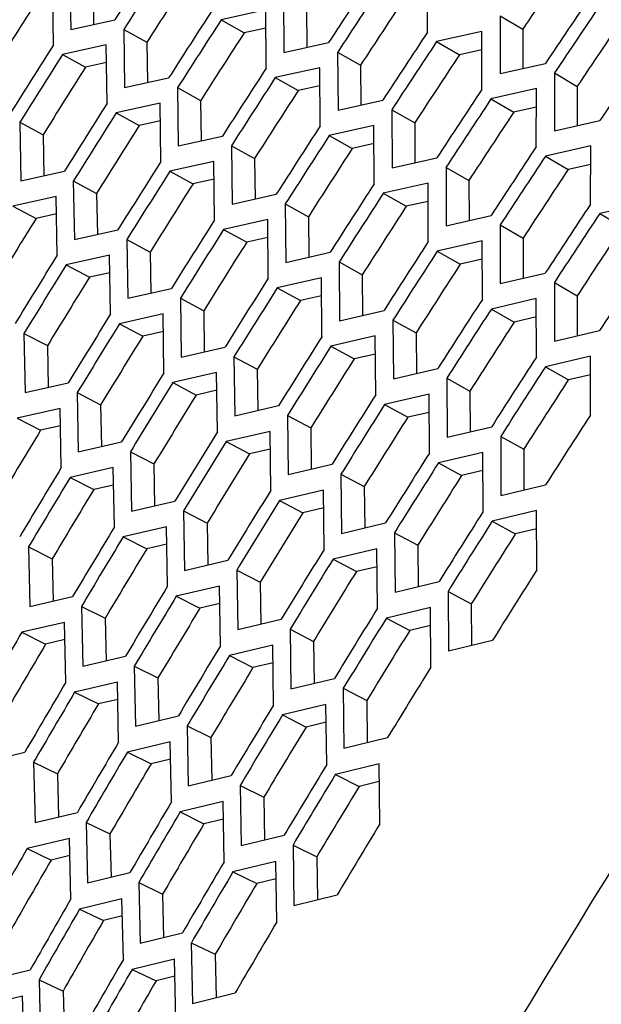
# Model space of a CAD drawing. Header units: millimetres. Extents: x 0 to 420, y 0 to 297.
# Tile 415 of 502: x 320.13 to 322.12, y 227.33 to 230.7. Entities that reach past the tile are written whole.
import ezdxf

# ---------------------------------------------------------------- set-up
doc = ezdxf.new("R2010")
doc.units = ezdxf.units.MM
doc.header["$LTSCALE"] = 23.1
doc.layers.get('0').update_dxf_attribs({"linetype": 'CONTINUOUS'})

msp = doc.modelspace()

# ---------------------------------------------------------------- linework, layer by layer
at = {"color": 3, "linetype": 'CONTINUOUS'}
for p, q in [((320.3006, 230.8608), (320.3037, 230.6627)), ((321.5223, 230.6537), (321.5218, 230.8512)), ((320.2445, 230.61), (320.2412, 230.8083)), ((321.0301, 230.7819), (321.0317, 230.5839)), ((320.9694, 230.7289), (320.8174, 230.6954)), ((320.9712, 230.5307), (320.9694, 230.7289)), ((320.3037, 230.6627), (320.4538, 230.6954)), ((321.7697, 230.7092), (321.7697, 230.5114)), ((320.4845, 230.6623), (320.4873, 230.4637)), ((321.7077, 230.6557), (321.5532, 230.621)), ((321.7079, 230.4578), (321.7077, 230.6557)), ((321.0317, 230.5839), (321.1843, 230.6178)), ((320.4249, 230.6095), (320.2751, 230.5768)), ((320.4279, 230.4107), (320.4249, 230.6095)), ((321.2151, 230.585), (321.2164, 230.3866)), ((321.7697, 230.5114), (321.9248, 230.5466)), ((321.1543, 230.5318), (321.0019, 230.4978)), ((321.1557, 230.3331), (321.1543, 230.5318)), ((321.9559, 230.514), (321.9556, 230.3158)), ((320.4873, 230.4637), (320.6378, 230.4968)), ((320.6684, 230.4637), (320.6709, 230.2646)), ((321.8937, 230.4603), (321.7388, 230.4251)), ((321.8936, 230.2619), (321.8937, 230.4603)), ((320.6087, 230.4106), (320.4585, 230.3775)), ((320.6114, 230.2114), (320.6087, 230.4106)), ((321.2164, 230.3866), (321.3693, 230.421)), ((321.4002, 230.3882), (321.4011, 230.1893)), ((320.1295, 230.3453), (320.1333, 230.1456)), ((321.9556, 230.3158), (322.111, 230.3514)), ((321.3391, 230.3346), (321.1865, 230.3002)), ((321.3402, 230.1355), (321.3391, 230.3346)), ((320.6709, 230.2646), (320.8217, 230.2982)), ((320.8523, 230.2651), (320.8545, 230.0656)), ((322.0797, 230.2649), (321.9245, 230.2292)), ((322.0792, 230.066), (322.0797, 230.2649)), ((320.7924, 230.2117), (320.6419, 230.1781)), ((320.7948, 230.012), (320.7924, 230.2117)), ((321.4011, 230.1893), (321.5543, 230.2241)), ((320.1333, 230.1456), (320.2819, 230.1784)), ((321.5852, 230.1913), (321.5858, 229.9919)), ((320.3123, 230.145), (320.3158, 229.9448)), ((321.5239, 230.1375), (321.371, 230.1026)), ((321.5248, 229.9379), (321.5239, 230.1375)), ((320.2535, 230.0918), (320.1052, 230.059)), ((320.2572, 229.8915), (320.2535, 230.0918)), ((320.8545, 230.0656), (321.0056, 230.0996)), ((321.0362, 230.0665), (321.0382, 229.8665)), ((322.2656, 230.0694), (322.1101, 230.0333)), ((320.9761, 230.0129), (320.8254, 229.9788)), ((320.9782, 229.8127), (320.9761, 230.0129)), ((321.5858, 229.9919), (321.7394, 230.0273)), ((320.3158, 229.9448), (320.4647, 229.9781)), ((321.7702, 229.9945), (321.7705, 229.7946)), ((320.4952, 229.9447), (320.4984, 229.744)), ((321.7088, 229.9403), (321.5555, 229.905)), ((321.7093, 229.7403), (321.7088, 229.9403)), ((320.4362, 229.8912), (320.2876, 229.858)), ((320.4395, 229.6904), (320.4362, 229.8912)), ((321.0382, 229.8665), (321.1895, 229.9011)), ((321.2202, 229.868), (321.2218, 229.6675)), ((321.1599, 229.814), (321.0088, 229.7794)), ((321.1616, 229.6133), (321.1599, 229.814)), ((321.7705, 229.7946), (321.9244, 229.8304)), ((320.4984, 229.744), (320.6475, 229.7778)), ((321.9552, 229.7976), (321.9553, 229.5973)), ((320.678, 229.7444), (320.6809, 229.5433)), ((321.8936, 229.7432), (321.74, 229.7073)), ((321.8938, 229.5427), (321.8936, 229.7432)), ((320.6188, 229.6906), (320.4699, 229.6569)), ((320.6219, 229.4893), (320.6188, 229.6906)), ((321.2218, 229.6675), (321.3734, 229.7025)), ((321.4041, 229.6694), (321.4054, 229.4684)), ((320.1437, 229.6238), (320.1478, 229.4221)), ((321.3436, 229.6152), (321.1922, 229.5801)), ((321.3451, 229.414), (321.3436, 229.6152)), ((321.9553, 229.5973), (322.1094, 229.6336)), ((320.6809, 229.5433), (320.8303, 229.5775)), ((320.8608, 229.5441), (320.8634, 229.3425)), ((322.0785, 229.546), (321.9246, 229.5097)), ((322.0783, 229.345), (322.0785, 229.546)), ((321.4054, 229.4684), (321.5573, 229.5039)), ((320.8015, 229.49), (320.6523, 229.4558)), ((320.8042, 229.2883), (320.8015, 229.49)), ((321.588, 229.4708), (321.589, 229.2694)), ((320.1478, 229.4221), (320.2951, 229.4554)), ((320.3254, 229.4218), (320.3293, 229.2196)), ((321.5273, 229.4163), (321.3756, 229.3808)), ((321.5285, 229.2147), (321.5273, 229.4163)), ((320.2672, 229.368), (320.1202, 229.3346)), ((320.2712, 229.1656), (320.2672, 229.368)), ((320.8634, 229.3425), (321.0132, 229.3772)), ((321.0436, 229.3438), (321.0459, 229.1417)), ((321.589, 229.2694), (321.7412, 229.3053)), ((320.9841, 229.2895), (320.8346, 229.2548)), ((320.9866, 229.0872), (320.9841, 229.2895)), ((321.7719, 229.2722), (321.7726, 229.0703)), ((320.3293, 229.2196), (320.4769, 229.2534)), ((320.5072, 229.2197), (320.5107, 229.017)), ((321.7111, 229.2174), (321.5591, 229.1814)), ((321.7119, 229.0153), (321.7111, 229.2174)), ((321.0459, 229.1417), (321.196, 229.1769)), ((320.4488, 229.1656), (320.3015, 229.1318)), ((320.4525, 228.9628), (320.4488, 229.1656)), ((321.2264, 229.1435), (321.2284, 228.9409)), ((321.7726, 229.0703), (321.9252, 229.1068)), ((321.1668, 229.0889), (321.017, 229.0537)), ((321.1689, 228.8861), (321.1668, 229.0889)), ((320.5107, 229.017), (320.6586, 229.0514)), ((320.6889, 229.0177), (320.6922, 228.8145)), ((321.8948, 229.0186), (321.7425, 228.9821)), ((321.8953, 228.816), (321.8948, 229.0186)), ((321.2284, 228.9409), (321.3788, 228.9766)), ((320.6303, 228.9633), (320.4827, 228.929)), ((320.6338, 228.76), (320.6303, 228.9633)), ((321.4093, 228.9432), (321.411, 228.7401)), ((320.1592, 228.895), (320.1638, 228.6913)), ((321.3494, 228.8883), (321.1993, 228.8526)), ((321.3513, 228.6851), (321.3494, 228.8883)), ((320.6922, 228.8145), (320.8404, 228.8493)), ((320.8707, 228.8157), (320.8737, 228.612)), ((321.411, 228.7401), (321.5616, 228.7763)), ((320.8119, 228.761), (320.664, 228.7262)), ((320.8151, 228.5572), (320.8119, 228.761)), ((321.5921, 228.7429), (321.5935, 228.5393)), ((320.1638, 228.6913), (320.3098, 228.7252)), ((320.3399, 228.6912), (320.3442, 228.487)), ((321.532, 228.6877), (321.3816, 228.6515)), ((321.5336, 228.484), (321.532, 228.6877)), ((320.2823, 228.6368), (320.1366, 228.6029)), ((320.2868, 228.4324), (320.2823, 228.6368)), ((320.8737, 228.612), (321.0221, 228.6473)), ((321.0524, 228.6136), (321.0551, 228.4095)), ((321.5935, 228.5393), (321.7444, 228.576)), ((320.9935, 228.5586), (320.8453, 228.5234)), ((320.9964, 228.3543), (320.9935, 228.5586)), ((320.3442, 228.487), (320.4905, 228.5214)), ((320.5206, 228.4874), (320.5246, 228.2827)), ((320.4628, 228.4327), (320.3168, 228.3983)), ((320.467, 228.2278), (320.4628, 228.4327)), ((321.0551, 228.4095), (321.2039, 228.4453)), ((321.2342, 228.4116), (321.2366, 228.207)), ((321.1751, 228.3563), (321.0266, 228.3205)), ((321.1776, 228.1515), (321.1751, 228.3563)), ((320.5246, 228.2827), (320.6712, 228.3176)), ((320.7013, 228.2837), (320.705, 228.0785)), ((320.6434, 228.2286), (320.4971, 228.1937)), ((320.6473, 228.0233), (320.6434, 228.2286)), ((321.2366, 228.207), (321.3856, 228.2432)), ((320.002, 228.1592), (320.1464, 228.1932)), ((320.1763, 228.1589), (320.1814, 227.9532)), ((321.3566, 228.154), (321.2078, 228.1177)), ((321.3589, 227.9487), (321.3566, 228.154)), ((320.705, 228.0785), (320.8519, 228.1138)), ((320.882, 228.0799), (320.8854, 227.8742)), ((320.8239, 228.0246), (320.6773, 227.9892)), ((320.8275, 227.8187), (320.8239, 228.0246)), ((320.1814, 227.9532), (320.3261, 227.9877)), ((320.356, 227.9534), (320.3608, 227.7472)), ((320.299, 227.8983), (320.1546, 227.8639)), ((320.304, 227.6919), (320.299, 227.8983)), ((320.8854, 227.8742), (321.0326, 227.9101)), ((321.0627, 227.8761), (321.0658, 227.6699)), ((321.0044, 227.8205), (320.8575, 227.7846)), ((321.0077, 227.6142), (321.0044, 227.8205)), ((320.3608, 227.7472), (320.5057, 227.7821)), ((320.5357, 227.7479), (320.5401, 227.5412)), ((320.4785, 227.6925), (320.3338, 227.6576)), ((320.4832, 227.4856), (320.4785, 227.6925)), ((321.0658, 227.6699), (321.2133, 227.7063)), ((320.5401, 227.5412), (320.6854, 227.5766)), ((320.7153, 227.5423), (320.7195, 227.3351)), ((320.658, 227.4867), (320.513, 227.4512)), ((320.6624, 227.2793), (320.658, 227.4867)), ((320.0223, 227.4157), (320.1654, 227.4502)), ((320.1951, 227.4156), (320.2007, 227.2079)), ((320.139, 227.3603), (319.9962, 227.3257)), ((320.1447, 227.1523), (320.139, 227.3603)), ((320.7195, 227.3351), (320.865, 227.3711))]:
    msp.add_line(p, q, dxfattribs=at)
at = {"color": 7, "linetype": 'CONTINUOUS'}
for p, q in [((320.3794, 230.817), (320.3817, 230.6797)), ((321.1082, 230.737), (321.1094, 230.6012)), ((320.8174, 230.6954), (320.8958, 230.651)), ((321.7697, 230.7092), (321.8471, 230.6633)), ((320.4845, 230.6623), (320.5633, 230.6185)), ((320.97, 230.6672), (320.8958, 230.651)), ((321.8471, 230.6633), (321.8472, 230.529)), ((320.5633, 230.6185), (320.5654, 230.4808)), ((321.5532, 230.621), (321.6309, 230.5756)), ((321.2151, 230.585), (321.2932, 230.5402)), ((321.7078, 230.5927), (321.6309, 230.5756)), ((320.2751, 230.5768), (320.3542, 230.5335)), ((320.4258, 230.549), (320.3542, 230.5335)), ((321.2932, 230.5402), (321.2942, 230.4041)), ((321.9559, 230.514), (322.0333, 230.4681)), ((321.0019, 230.4978), (321.0803, 230.4534)), ((320.6684, 230.4637), (320.7472, 230.4199)), ((321.1547, 230.4699), (321.0803, 230.4534)), ((322.0333, 230.4681), (322.0332, 230.3336)), ((320.7472, 230.4199), (320.7491, 230.282)), ((321.7388, 230.4251), (321.8166, 230.3797)), ((320.4585, 230.3775), (320.5376, 230.3342)), ((321.4002, 230.3882), (321.4783, 230.3433)), ((321.8936, 230.397), (321.8166, 230.3797)), ((320.1295, 230.3453), (320.209, 230.3026)), ((320.6095, 230.3499), (320.5376, 230.3342)), ((321.4783, 230.3433), (321.479, 230.207)), ((320.209, 230.3026), (320.2118, 230.1629)), ((321.1865, 230.3002), (321.2649, 230.2558)), ((320.8523, 230.2651), (320.9311, 230.2213)), ((321.3394, 230.2725), (321.2649, 230.2558)), ((320.9311, 230.2213), (320.9328, 230.0832)), ((321.9245, 230.2292), (322.0022, 230.1838)), ((320.6419, 230.1781), (320.721, 230.1348)), ((321.5852, 230.1913), (321.6633, 230.1465)), ((322.0795, 230.2014), (322.0022, 230.1838)), ((320.3123, 230.145), (320.3918, 230.1023)), ((320.7931, 230.1508), (320.721, 230.1348)), ((321.6633, 230.1465), (321.6638, 230.0099)), ((320.3918, 230.1023), (320.3944, 229.9623)), ((321.371, 230.1026), (321.4494, 230.0582)), ((321.5242, 230.0751), (321.4494, 230.0582)), ((320.1052, 230.059), (320.185, 230.0168)), ((321.0362, 230.0665), (321.115, 230.0228)), ((320.2546, 230.032), (320.185, 230.0168)), ((321.115, 230.0228), (321.1165, 229.8844)), ((322.1101, 230.0333), (322.1879, 229.9879)), ((320.8254, 229.9788), (320.9045, 229.9355)), ((321.7702, 229.9945), (321.8483, 229.9496)), ((320.4952, 229.9447), (320.5746, 229.902)), ((320.9768, 229.9517), (320.9045, 229.9355)), ((321.8483, 229.9496), (321.8487, 229.8128)), ((320.5746, 229.902), (320.577, 229.7618)), ((321.5555, 229.905), (321.6339, 229.8606)), ((321.7089, 229.8777), (321.6339, 229.8606)), ((320.2876, 229.858), (320.3674, 229.8157)), ((321.2202, 229.868), (321.2989, 229.8242)), ((320.4372, 229.8312), (320.3674, 229.8157)), ((321.2989, 229.8242), (321.3002, 229.6856)), ((321.0088, 229.7794), (321.0879, 229.7361)), ((321.9552, 229.7976), (322.0333, 229.7528)), ((320.678, 229.7444), (320.7575, 229.7017)), ((321.1604, 229.7526), (321.0879, 229.7361)), ((322.0333, 229.7528), (322.0335, 229.6157)), ((321.74, 229.7073), (321.8184, 229.663)), ((320.7575, 229.7017), (320.7596, 229.5613)), ((321.8937, 229.6804), (321.8184, 229.663)), ((320.4699, 229.6569), (320.5497, 229.6147)), ((321.4041, 229.6694), (321.4829, 229.6256)), ((320.1437, 229.6238), (320.2238, 229.5822)), ((320.6197, 229.6304), (320.5497, 229.6147)), ((321.4829, 229.6256), (321.4839, 229.4867)), ((320.2238, 229.5822), (320.2269, 229.44)), ((321.1922, 229.5801), (321.2713, 229.5368)), ((320.8608, 229.5441), (320.9403, 229.5014)), ((321.344, 229.5535), (321.2713, 229.5368)), ((321.9246, 229.5097), (322.003, 229.4653)), ((320.9403, 229.5014), (320.9422, 229.3607)), ((321.588, 229.4708), (321.6668, 229.427)), ((322.0784, 229.483), (322.003, 229.4653)), ((320.6523, 229.4558), (320.732, 229.4136)), ((320.3254, 229.4218), (320.4055, 229.3801)), ((320.8023, 229.4296), (320.732, 229.4136)), ((321.6668, 229.427), (321.6676, 229.2879)), ((320.4055, 229.3801), (320.4084, 229.2377)), ((321.3756, 229.3808), (321.4547, 229.3375)), ((320.1202, 229.3346), (320.2006, 229.2934)), ((321.0436, 229.3438), (321.1231, 229.3011)), ((321.5277, 229.3544), (321.4547, 229.3375)), ((320.2684, 229.3087), (320.2006, 229.2934)), ((321.1231, 229.3011), (321.1248, 229.1602)), ((321.7719, 229.2722), (321.8507, 229.2285)), ((320.8346, 229.2548), (320.9144, 229.2125)), ((320.5072, 229.2197), (320.5873, 229.1781)), ((320.9848, 229.2287), (320.9144, 229.2125)), ((321.8507, 229.2285), (321.8513, 229.0891)), ((320.5873, 229.1781), (320.5899, 229.0354)), ((321.5591, 229.1814), (321.6382, 229.1381)), ((321.2264, 229.1435), (321.3059, 229.1008)), ((321.7113, 229.1553), (321.6382, 229.1381)), ((320.3015, 229.1318), (320.3819, 229.0906)), ((320.4499, 229.1061), (320.3819, 229.0906)), ((321.3059, 229.1008), (321.3074, 228.9596)), ((321.017, 229.0537), (321.0967, 229.0114)), ((320.6889, 229.0177), (320.769, 228.9761)), ((321.1674, 229.0279), (321.0967, 229.0114)), ((320.769, 228.9761), (320.7715, 228.8331)), ((321.7425, 228.9821), (321.8216, 228.9388)), ((321.4093, 228.9432), (321.4887, 228.9005)), ((321.8949, 228.9562), (321.8216, 228.9388)), ((320.4827, 228.929), (320.5632, 228.8878)), ((320.6313, 228.9035), (320.5632, 228.8878)), ((321.4887, 228.9005), (321.49, 228.7591)), ((320.1592, 228.895), (320.24, 228.8545)), ((320.24, 228.8545), (320.2434, 228.7098)), ((321.1993, 228.8526), (321.2791, 228.8104)), ((320.8707, 228.8157), (320.9508, 228.774)), ((321.3499, 228.8271), (321.2791, 228.8104)), ((320.9508, 228.774), (320.953, 228.6309)), ((321.5921, 228.7429), (321.6716, 228.7002)), ((320.664, 228.7262), (320.7444, 228.685)), ((320.8128, 228.701), (320.7444, 228.685)), ((321.6716, 228.7002), (321.6726, 228.5585)), ((320.3399, 228.6912), (320.4207, 228.6507)), ((320.4207, 228.6507), (320.4239, 228.5057)), ((321.3816, 228.6515), (321.4614, 228.6093)), ((320.1366, 228.6029), (320.2177, 228.5628)), ((321.0524, 228.6136), (321.1325, 228.572)), ((321.5325, 228.6263), (321.4614, 228.6093)), ((320.2836, 228.578), (320.2177, 228.5628)), ((321.1325, 228.572), (321.1346, 228.4286)), ((320.8453, 228.5234), (320.9257, 228.4822)), ((320.9943, 228.4984), (320.9257, 228.4822)), ((320.5206, 228.4874), (320.6014, 228.4469)), ((320.6014, 228.4469), (320.6044, 228.3017)), ((320.3168, 228.3983), (320.3979, 228.3582)), ((321.2342, 228.4116), (321.3143, 228.3699)), ((320.464, 228.3737), (320.3979, 228.3582)), ((321.3143, 228.3699), (321.3161, 228.2263)), ((321.0266, 228.3205), (321.107, 228.2794)), ((321.1758, 228.2958), (321.107, 228.2794)), ((320.7013, 228.2837), (320.7821, 228.2431)), ((320.7821, 228.2431), (320.7849, 228.0977)), ((320.4971, 228.1937), (320.5781, 228.1537)), ((320.1763, 228.1589), (320.2578, 228.1195)), ((320.6445, 228.1694), (320.5781, 228.1537)), ((320.2578, 228.1195), (320.2615, 227.9723)), ((321.2078, 228.1177), (321.2883, 228.0766)), ((321.3573, 228.0933), (321.2883, 228.0766)), ((320.882, 228.0799), (320.9628, 228.0393)), ((320.9628, 228.0393), (320.9653, 227.8937)), ((320.6773, 227.9892), (320.7584, 227.9491)), ((320.8249, 227.965), (320.7584, 227.9491)), ((320.356, 227.9534), (320.4374, 227.914)), ((320.4374, 227.914), (320.441, 227.7665)), ((320.1546, 227.8639), (320.2363, 227.8249)), ((321.0627, 227.8761), (321.1435, 227.8356)), ((320.3004, 227.8401), (320.2363, 227.8249)), ((321.1435, 227.8356), (321.1458, 227.6896)), ((320.8575, 227.7846), (320.9386, 227.7446)), ((321.0053, 227.7607), (320.9386, 227.7446)), ((320.5357, 227.7479), (320.6171, 227.7084)), ((320.6171, 227.7084), (320.6204, 227.5607)), ((320.3338, 227.6576), (320.4155, 227.6186)), ((320.4798, 227.634), (320.4155, 227.6186)), ((320.7153, 227.5423), (320.7968, 227.5029)), ((320.7968, 227.5029), (320.7999, 227.355)), ((320.513, 227.4512), (320.5947, 227.4123)), ((320.6592, 227.4279), (320.5947, 227.4123)), ((320.1951, 227.4156), (320.2772, 227.3773)), ((320.2772, 227.3773), (320.2813, 227.2276))]:
    msp.add_line(p, q, dxfattribs=at)
for centre, radius, start, end in [((366.4511, 200.3147), 52.1299, 134.78537, 149.11005), ((363.2895, 202.9892), 49.833, 145.94557, 146.26609), ((361.6199, 204.3847), 48.7222, 147.10105, 147.42287), ((362.636, 203.5314), 49.3832, 146.52274, 146.84388), ((360.9507, 204.9335), 48.2557, 147.6806, 148.00314), ((363.6449, 202.681), 50.0365, 145.94557, 146.26609), ((361.9743, 204.0772), 48.9245, 147.10105, 147.42287), ((362.9909, 203.2236), 49.5861, 146.52274, 146.84388), ((361.3045, 204.6264), 48.4573, 147.6806, 148.00314), ((362.3287, 203.7698), 49.1268, 147.10105, 147.42287), ((363.3458, 202.9157), 49.7891, 146.52274, 146.84388), ((361.6583, 204.3192), 48.6589, 147.6806, 148.00314), ((362.6831, 203.4623), 49.3291, 147.10105, 147.42287), ((363.7008, 202.6079), 49.992, 146.52274, 146.84388), ((362.0121, 204.0121), 48.8605, 147.6806, 148.00314), ((363.0374, 203.1548), 49.5314, 147.10105, 147.42287), ((361.3333, 204.5649), 48.3837, 148.26148, 148.58479), ((364.0557, 202.3), 50.1949, 146.52274, 146.84388), ((362.3659, 203.705), 49.0621, 147.6806, 148.00314), ((363.3918, 202.8473), 49.7337, 147.10105, 147.42287), ((361.6865, 204.2581), 48.5846, 148.26148, 148.58479), ((362.7197, 203.3978), 49.2637, 147.6806, 148.00314), ((363.7462, 202.5398), 49.936, 147.10105, 147.42287), ((362.0397, 203.9514), 48.7855, 148.26148, 148.58479), ((363.0735, 203.0907), 49.4653, 147.6806, 148.00314), ((364.1005, 202.2323), 50.1382, 147.10105, 147.42287), ((362.3928, 203.6446), 48.9863, 148.26148, 148.58479), ((363.4273, 202.7836), 49.667, 147.6806, 148.00314), ((361.7043, 204.2012), 48.4993, 148.84377, 149.16791), ((362.746, 203.3379), 49.1872, 148.26148, 148.58479), ((363.7811, 202.4765), 49.8686, 147.6806, 148.00314), ((362.0569, 203.8949), 48.6994, 148.84377, 149.16791), ((363.0992, 203.0312), 49.3881, 148.26148, 148.58479), ((364.1349, 202.1693), 50.0702, 147.6806, 148.00314), ((362.4094, 203.5885), 48.8995, 148.84377, 149.16791), ((363.4524, 202.7244), 49.589, 148.26148, 148.58479), ((362.7619, 203.2822), 49.0996, 148.84377, 149.16791), ((363.8056, 202.4177), 49.7899, 148.26148, 148.58479), ((362.0638, 203.8422), 48.6025, 149.42756, 149.75257), ((363.1145, 202.9758), 49.2998, 148.84377, 149.16791), ((362.4156, 203.5363), 48.8018, 149.42756, 149.75257), ((363.467, 202.6695), 49.4999, 148.84377, 149.16791), ((362.7674, 203.2304), 49.0011, 149.42756, 149.75257), ((363.8195, 202.3631), 49.7, 148.84377, 149.16791), ((363.1193, 202.9244), 49.2004, 149.42756, 149.75257), ((362.4114, 203.4878), 48.6933, 150.01295, 150.33889), ((363.4711, 202.6185), 49.3997, 149.42756, 149.75257), ((362.7625, 203.1823), 48.8917, 150.01295, 150.33889), ((363.1136, 202.8768), 49.0902, 150.01295, 150.33889)]:
    msp.add_arc(centre, radius, start, end, dxfattribs=at)
at = {"color": 3, "linetype": 'CONTINUOUS'}
for centre, radius, start, end in [((361.5881, 204.412), 48.8143, 147.10105, 147.42287), ((361.6472, 204.3608), 48.8481, 147.10105, 147.42287), ((362.6045, 203.5585), 49.4756, 146.52274, 146.84388), ((362.6636, 203.5072), 49.5094, 146.52274, 146.84388), ((363.6136, 202.708), 50.1292, 145.94557, 146.26609), ((363.6728, 202.6566), 50.1631, 145.94557, 146.26609), ((361.9425, 204.1045), 49.0166, 147.10105, 147.42287), ((362.0015, 204.0533), 49.0503, 147.10105, 147.42287), ((362.9594, 203.2507), 49.6785, 146.52274, 146.84388), ((363.0185, 203.1994), 49.7124, 146.52274, 146.84388), ((361.2724, 204.6538), 48.5491, 147.6806, 148.00314), ((363.969, 202.3998), 50.3327, 145.94557, 146.26609), ((361.3314, 204.6026), 48.5827, 147.6806, 148.00314), ((362.2969, 203.797), 49.2189, 147.10105, 147.42287), ((362.3559, 203.7458), 49.2526, 147.10105, 147.42287), ((363.3143, 202.9429), 49.8815, 146.52274, 146.84388), ((361.6262, 204.3467), 48.7507, 147.6806, 148.00314), ((363.3734, 202.8915), 49.9153, 146.52274, 146.84388), ((361.6852, 204.2955), 48.7843, 147.6806, 148.00314), ((362.6512, 203.4896), 49.4212, 147.10105, 147.42287), ((362.7103, 203.4383), 49.4549, 147.10105, 147.42287), ((363.6692, 202.635), 50.0844, 146.52274, 146.84388), ((361.98, 204.0396), 48.9523, 147.6806, 148.00314), ((363.7283, 202.5837), 50.1182, 146.52274, 146.84388), ((362.039, 203.9884), 48.9859, 147.6806, 148.00314), ((363.0056, 203.1821), 49.6235, 147.10105, 147.42287), ((363.0647, 203.1308), 49.6572, 147.10105, 147.42287), ((364.0241, 202.3272), 50.2873, 146.52274, 146.84388), ((362.3338, 203.7324), 49.1539, 147.6806, 148.00314), ((364.0832, 202.2759), 50.3211, 146.52274, 146.84388), ((362.3928, 203.6812), 49.1875, 147.6806, 148.00314), ((363.36, 202.8746), 49.8258, 147.10105, 147.42287), ((361.6541, 204.2858), 48.676, 148.26148, 148.58479), ((363.419, 202.8233), 49.8595, 147.10105, 147.42287), ((361.713, 204.2346), 48.7095, 148.26148, 148.58479), ((364.379, 202.0193), 50.4902, 146.52274, 146.84388), ((362.6876, 203.4253), 49.3555, 147.6806, 148.00314), ((362.7466, 203.3741), 49.3891, 147.6806, 148.00314), ((363.7144, 202.5671), 50.0281, 147.10105, 147.42287), ((363.7734, 202.5158), 50.0618, 147.10105, 147.42287), ((362.0073, 203.979), 48.8769, 148.26148, 148.58479), ((362.0662, 203.9279), 48.9104, 148.26148, 148.58479), ((363.0414, 203.1182), 49.5571, 147.6806, 148.00314), ((363.1004, 203.067), 49.5907, 147.6806, 148.00314), ((364.0687, 202.2596), 50.2304, 147.10105, 147.42287), ((364.1278, 202.2083), 50.2641, 147.10105, 147.42287), ((362.3605, 203.6723), 49.0778, 148.26148, 148.58479), ((362.4193, 203.6211), 49.1113, 148.26148, 148.58479), ((363.3952, 202.8111), 49.7588, 147.6806, 148.00314), ((363.4542, 202.7599), 49.7924, 147.6806, 148.00314), ((364.4231, 201.9521), 50.4326, 147.10105, 147.42287), ((362.7137, 203.3655), 49.2787, 148.26148, 148.58479), ((362.7725, 203.3144), 49.3122, 148.26148, 148.58479), ((363.749, 202.5039), 49.9604, 147.6806, 148.00314), ((363.808, 202.4527), 49.994, 147.6806, 148.00314), ((362.0242, 203.9227), 48.7905, 148.84377, 149.16791), ((362.083, 203.8716), 48.8239, 148.84377, 149.16791), ((363.0668, 203.0588), 49.4796, 148.26148, 148.58479), ((363.1257, 203.0077), 49.5131, 148.26148, 148.58479), ((364.1028, 202.1968), 50.162, 147.6806, 148.00314), ((364.1618, 202.1456), 50.1956, 147.6806, 148.00314), ((362.3767, 203.6163), 48.9906, 148.84377, 149.16791), ((362.4355, 203.5653), 49.024, 148.84377, 149.16791), ((363.42, 202.752), 49.6805, 148.26148, 148.58479), ((363.4789, 202.7009), 49.7139, 148.26148, 148.58479), ((364.4566, 201.8897), 50.3636, 147.6806, 148.00314), ((362.7293, 203.31), 49.1908, 148.84377, 149.16791), ((362.788, 203.2589), 49.2241, 148.84377, 149.16791), ((363.7732, 202.4453), 49.8813, 148.26148, 148.58479), ((363.8321, 202.3942), 49.9148, 148.26148, 148.58479), ((362.0894, 203.8193), 48.7265, 149.42756, 149.75257), ((363.0818, 203.0036), 49.3909, 148.84377, 149.16791), ((363.1406, 202.9526), 49.4242, 148.84377, 149.16791), ((364.1264, 202.1386), 50.0822, 148.26148, 148.58479), ((362.3826, 203.5643), 48.8925, 149.42756, 149.75257), ((362.4413, 203.5133), 48.9258, 149.42756, 149.75257), ((363.4343, 202.6973), 49.591, 148.84377, 149.16791), ((363.4931, 202.6462), 49.6243, 148.84377, 149.16791), ((362.7345, 203.2584), 49.0919, 149.42756, 149.75257), ((362.7931, 203.2074), 49.1251, 149.42756, 149.75257), ((363.7869, 202.3909), 49.7911, 148.84377, 149.16791), ((363.8456, 202.3399), 49.8245, 148.84377, 149.16791), ((363.0863, 202.9524), 49.2912, 149.42756, 149.75257), ((363.1449, 202.9015), 49.3244, 149.42756, 149.75257), ((364.1394, 202.0846), 49.9912, 148.84377, 149.16791), ((362.4366, 203.4651), 48.8167, 150.01295, 150.33889), ((363.4381, 202.6465), 49.4905, 149.42756, 149.75257), ((363.4968, 202.5955), 49.5237, 149.42756, 149.75257), ((362.7292, 203.2105), 48.9821, 150.01295, 150.33889), ((362.7877, 203.1596), 49.0152, 150.01295, 150.33889), ((363.79, 202.3406), 49.6898, 149.42756, 149.75257), ((363.0803, 202.905), 49.1806, 150.01295, 150.33889), ((363.1388, 202.8541), 49.2136, 150.01295, 150.33889)]:
    msp.add_arc(centre, radius, start, end, dxfattribs=at)
msp.add_open_spline([(315.7926, 227.5731), (317.0557, 229.7803), (319.9523, 234.0964), (323.3832, 237.9996), (325.2495, 239.863)], degree=3, knots=[0, 0, 0, 0, 0.490908, 1, 1, 1, 1], dxfattribs=at)
at = {"color": 7, "linetype": 'CONTINUOUS'}
msp.add_open_spline([(315.7932, 227.5731), (316.4069, 228.6627), (317.74, 230.829), (320.762, 235.0427), (323.3728, 238.0033), (325.2433, 239.8692)], degree=3, knots=[0, 0, 0, 0, 0.241286, 0.490234, 1, 1, 1, 1], dxfattribs=at)

doc.saveas('drawing.dxf')
